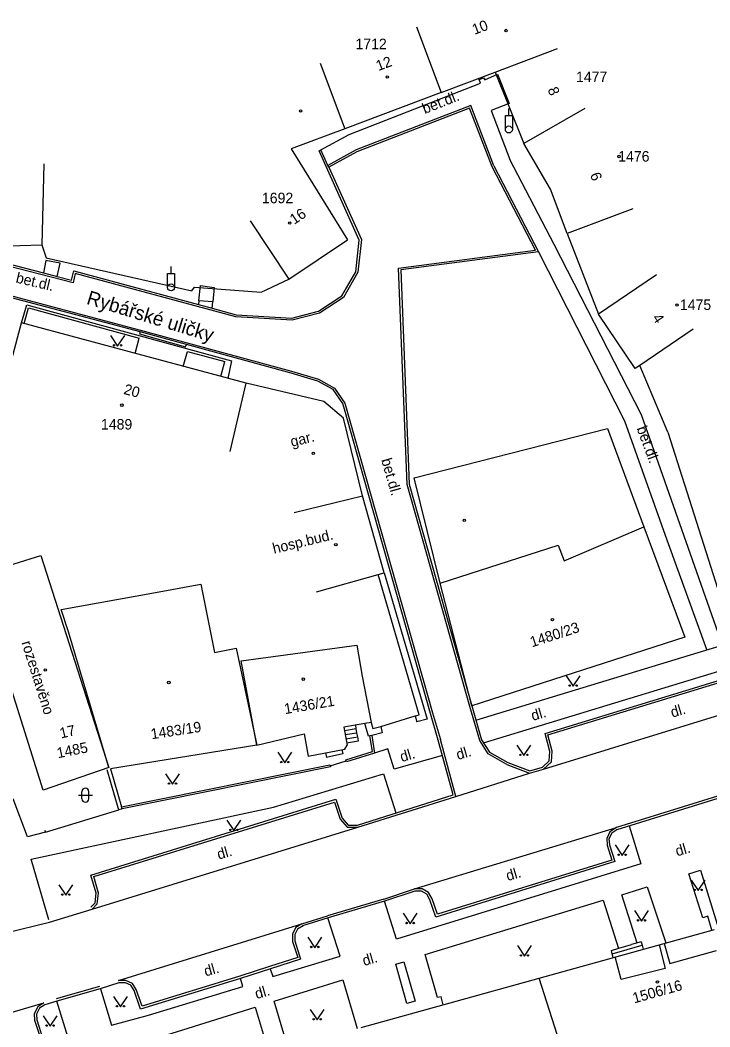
# Model space of a CAD drawing. Extents: x -584400 to -581602, y -1210894 to -1208793.
# Drawn here: x -583149.2 to -583100, y -1209549.2 to -1209477.4 of the extents above; entities that cross this region are included whole.
import ezdxf

# ---------------------------------------------------------------- set-up
doc = ezdxf.new("R2010")
doc.units = 0
for name, color, linetype in [('BUDOVY_MĚŘ', 7, 'Continuous'), ('BUDOVY_NEMĚŘ', 7, 'Continuous'), ('NÁZVY_ULIC_TOK_SMĚR', 7, 'Continuous'), ('POMOC_POPIS', 7, 'Continuous'), ('ROZHRANÍ_PLOCH', 7, 'Continuous'), ('ZN_BUDOV', 7, 'Continuous'), ('ZN_DOPLŇKOVÉ', 7, 'Continuous'), ('ZN_KULTUR', 7, 'Continuous'), ('Č_POPIS_EVID', 7, 'Continuous'), ('Č_POPIS_ORIENT', 7, 'Continuous')]:
    doc.layers.add(name, color=color, linetype=linetype)

msp = doc.modelspace()

# ---------------------------------------------------------------- linework, layer by layer
at = {"layer": 'BUDOVY_MĚŘ'}
for points in [[(-583120.95, -1209477.87), (-583119.19, -1209482.55)], [(-583119.19, -1209482.55), (-583115.34, -1209481.09), (-583110.89, -1209479.4)], [(-583127.81, -1209480.46), (-583126.05, -1209485.14)], [(-583119.19, -1209482.55), (-583126.05, -1209485.14)], [(-583108.95, -1209483.69), (-583113.28, -1209486.2)], [(-583126.05, -1209485.14), (-583129.89, -1209486.58), (-583125.86, -1209493.07)], [(-583105.52, -1209490.85), (-583110.2, -1209492.61), (-583111.39, -1209489.46), (-583113.28, -1209486.2)], [(-583132.82, -1209491.7), (-583130.05, -1209495.86), (-583125.86, -1209493.07)], [(-583103.84, -1209495.56), (-583107.97, -1209498.37)], [(-583105.01, -1209502.02), (-583105.34, -1209502.24), (-583107.97, -1209498.37)], [(-583150.41, -1209503.82), (-583149.11, -1209498.99)], [(-583133.1, -1209503.3), (-583149.11, -1209498.99)], [(-583101.21, -1209499.43), (-583105.01, -1209502.02)], [(-583103.02, -1209506.79), (-583105.01, -1209502.02)], [(-583134.24, -1209508.17), (-583133.1, -1209503.3)], [(-583124.8, -1209511.32), (-583126.15, -1209505.79), (-583127.56, -1209504.6), (-583133.1, -1209503.3)], [(-583119.25, -1209517.57), (-583121.12, -1209510.04), (-583107.32, -1209506.53), (-583104.73, -1209513.53)], [(-583103.02, -1209506.79), (-583099.45, -1209517.98)], [(-583129.66, -1209512.51), (-583124.8, -1209511.32)], [(-583128.07, -1209518.18), (-583123.69, -1209516.95), (-583123.25, -1209516.83), (-583124.8, -1209511.32)], [(-583104.73, -1209513.53), (-583101.81, -1209521.41), (-583117, -1209526.32)], [(-583142.88, -1209530.71), (-583147.57, -1209532.34), (-583152.41, -1209517.03), (-583147.73, -1209515.58), (-583142.88, -1209530.71)], [(-583117, -1209526.32), (-583119.25, -1209517.57)], [(-583124.19, -1209527.51), (-583124.63, -1209527.58), (-583126.12, -1209527.83), (-583125.9, -1209529.12)], [(-583132.34, -1209529.13), (-583128.95, -1209528.31)], [(-583128.95, -1209528.31), (-583128.68, -1209529.91), (-583126.06, -1209529.4), (-583125.9, -1209529.12)], [(-583132.34, -1209529.13), (-583142.76, -1209530.81)], [(-583112.2, -1209545.75), (-583099.7, -1209542.27)], [(-583124.9, -1209549.26), (-583112.2, -1209545.75)]]:
    msp.add_lwpolyline(points, dxfattribs=at)
at = {"layer": 'BUDOVY_NEMĚŘ'}
for points in [[(-583119.25, -1209517.57), (-583110.85, -1209514.85), (-583110.42, -1209515.97), (-583104.73, -1209513.53)], [(-583142.88, -1209530.71), (-583145.77, -1209521.03), (-583146.29, -1209519.44), (-583139.57, -1209518.23), (-583136.32, -1209517.64), (-583135.35, -1209522.51), (-583133.81, -1209522.2), (-583132.34, -1209529.13)], [(-583132.34, -1209529.13), (-583133.45, -1209523.11), (-583125.19, -1209521.99), (-583124.82, -1209524.2), (-583124.19, -1209527.51)], [(-583109.25, -1209554.98), (-583112.2, -1209545.75)]]:
    msp.add_lwpolyline(points, dxfattribs=at)
at = {"layer": 'ROZHRANÍ_PLOCH'}
for points in [[(-583127.78, -1209486.65), (-583125.75, -1209485.54), (-583116.37, -1209481.89), (-583116.48, -1209481.62), (-583116.16, -1209481.5), (-583116.08, -1209481.64), (-583115.17, -1209481.25), (-583114.33, -1209483.34), (-583115.62, -1209483.84), (-583114.28, -1209487.32)], [(-583115.42, -1209487.78), (-583117.08, -1209483.48), (-583125.26, -1209486.65), (-583127.26, -1209487.75)], [(-583114.5, -1209530.49), (-583115.83, -1209529.73), (-583116.44, -1209528.79), (-583117.14, -1209526.37), (-583121.6, -1209510.51), (-583122.23, -1209495.08), (-583112.46, -1209493.81), (-583115.54, -1209487.85), (-583117.16, -1209483.68), (-583125.2, -1209486.78), (-583127.2, -1209487.88)], [(-583135.53, -1209497.93), (-583133.8, -1209498.41), (-583129.83, -1209498.66), (-583127.93, -1209498.16), (-583126.26, -1209497.06), (-583125.27, -1209495.34), (-583125.03, -1209493.09), (-583127.89, -1209486.71), (-583127.78, -1209486.65)], [(-583127.26, -1209487.75), (-583127.78, -1209486.65)], [(-583127.2, -1209487.88), (-583127.26, -1209487.75)], [(-583115.42, -1209487.78), (-583112.24, -1209493.93)], [(-583099.11, -1209521.99), (-583104.91, -1209505.55), (-583111.13, -1209493.39), (-583114.28, -1209487.32)], [(-583127.2, -1209487.88), (-583124.87, -1209493.03), (-583125.13, -1209495.38), (-583126.16, -1209497.17), (-583127.86, -1209498.29), (-583129.81, -1209498.8), (-583133.83, -1209498.56), (-583145.28, -1209495.47), (-583145.44, -1209496.12), (-583151, -1209494.71), (-583158.72, -1209494.67), (-583161.24, -1209494.94)], [(-583112.24, -1209493.93), (-583122.07, -1209495.21), (-583121.46, -1209510.5), (-583117, -1209526.32), (-583116.31, -1209528.75), (-583115.75, -1209529.62), (-583114.43, -1209530.35)], [(-583112.24, -1209493.93), (-583106.1, -1209505.97), (-583103.1, -1209514.46)], [(-583153.15, -1209494.54), (-583150.97, -1209494.55), (-583147.55, -1209495.43)], [(-583146.58, -1209495.67), (-583146.35, -1209494.74), (-583147.38, -1209494.55), (-583147.55, -1209495.43)], [(-583147.55, -1209495.43), (-583146.58, -1209495.67)], [(-583146.58, -1209495.67), (-583145.55, -1209495.94), (-583145.38, -1209495.28), (-583136.49, -1209497.68)], [(-583136.46, -1209497.41), (-583136.34, -1209496.33), (-583135.38, -1209496.47), (-583135.48, -1209497.48)], [(-583160.92, -1209496.89), (-583158.58, -1209496.66), (-583155.01, -1209496.68), (-583151.1, -1209496.72), (-583140.63, -1209499.5), (-583129.85, -1209502.43), (-583127.93, -1209503.01), (-583126.8, -1209503.65), (-583126.06, -1209504.71), (-583119.8, -1209526.82), (-583119.23, -1209528.72)], [(-583140.66, -1209499.64), (-583151.12, -1209496.86), (-583155.02, -1209496.83)], [(-583149.11, -1209498.99), (-583148.75, -1209497.69), (-583134.13, -1209501.7), (-583134.41, -1209502.95)], [(-583136.46, -1209497.41), (-583136.49, -1209497.68)], [(-583136.49, -1209497.68), (-583135.53, -1209497.93)], [(-583135.48, -1209497.48), (-583136.46, -1209497.41)], [(-583135.53, -1209497.93), (-583135.48, -1209497.48)], [(-583148.93, -1209499.04), (-583148.63, -1209497.91), (-583140.72, -1209500.08)], [(-583140.66, -1209499.64), (-583140.7, -1209499.77), (-583137.41, -1209500.7), (-583137.36, -1209500.53)], [(-583137.36, -1209500.53), (-583140.66, -1209499.64)], [(-583141.02, -1209501.17), (-583140.72, -1209500.08)], [(-583119.39, -1209528.76), (-583119.94, -1209526.86), (-583125.01, -1209508.95), (-583126.04, -1209505.32), (-583126.2, -1209504.75), (-583126.9, -1209503.75), (-583127.98, -1209503.14), (-583129.89, -1209502.58), (-583137.36, -1209500.53)], [(-583137.58, -1209502.1), (-583137.29, -1209501.02), (-583134.62, -1209501.75)], [(-583134.91, -1209502.82), (-583134.62, -1209501.75)], [(-583103.1, -1209514.46), (-583100.24, -1209522.33)], [(-583116.71, -1209527.34), (-583100.32, -1209522.35), (-583099.11, -1209521.99)], [(-583116.17, -1209528.96), (-583092.76, -1209521.83), (-583091.94, -1209524.51)], [(-583114.43, -1209530.35), (-583112.87, -1209530.95), (-583111.96, -1209530.69), (-583111.48, -1209530.24), (-583111.44, -1209529.57), (-583111.78, -1209528.28), (-583094.27, -1209522.93), (-583093.87, -1209524.19), (-583093.43, -1209524.71), (-583092.78, -1209524.77)], [(-583114.5, -1209530.49), (-583112.88, -1209531.12), (-583111.88, -1209530.83), (-583111.32, -1209530.31), (-583111.28, -1209529.55), (-583111.59, -1209528.39), (-583094.37, -1209523.13), (-583094.01, -1209524.27), (-583093.51, -1209524.86), (-583092.76, -1209524.93)], [(-583111.88, -1209530.83), (-583092.76, -1209524.93)], [(-583126.08, -1209528.07), (-583125.24, -1209527.93)], [(-583125.24, -1209527.93), (-583125.28, -1209527.69)], [(-583125.19, -1209528.23), (-583125.24, -1209527.93)], [(-583144.18, -1209540.68), (-583143.87, -1209540.38), (-583143.79, -1209539.68), (-583144.17, -1209538.39), (-583126.69, -1209532.98), (-583126.24, -1209534.32), (-583125.82, -1209534.82), (-583125.16, -1209534.82), (-583118.33, -1209532.67), (-583119.39, -1209528.76)], [(-583126.03, -1209528.37), (-583125.19, -1209528.23)], [(-583125.98, -1209528.66), (-583125.14, -1209528.52)], [(-583125.93, -1209528.96), (-583125.09, -1209528.82), (-583125.14, -1209528.52)], [(-583125.14, -1209528.52), (-583125.19, -1209528.23)], [(-583125.13, -1209534.98), (-583118.14, -1209532.78), (-583119.23, -1209528.72)], [(-583126.26, -1209529.44), (-583126.19, -1209529.74), (-583127.37, -1209529.99)], [(-583119.09, -1209529.86), (-583122.55, -1209530.84), (-583122.99, -1209529.37), (-583123.93, -1209529.69)], [(-583127.44, -1209529.67), (-583127.37, -1209529.99)], [(-583147.16, -1209541.58), (-583148.44, -1209537.25), (-583131.15, -1209533.55), (-583123.31, -1209531.16), (-583122.41, -1209533.96)], [(-583118.14, -1209532.78), (-583112.88, -1209531.12)], [(-583098.16, -1209532.36), (-583106.69, -1209534.99)], [(-583098.14, -1209532.52), (-583106.65, -1209535.15)], [(-583147.41, -1209535.33), (-583142.17, -1209533.74)], [(-583144.09, -1209540.82), (-583143.72, -1209540.45), (-583143.63, -1209539.67), (-583143.97, -1209538.5), (-583126.79, -1209533.18), (-583126.38, -1209534.4), (-583125.89, -1209534.98), (-583125.13, -1209534.98)], [(-583144.09, -1209540.82), (-583125.13, -1209534.98)], [(-583105.79, -1209534.88), (-583104.95, -1209537.58), (-583122.38, -1209542.97), (-583123.22, -1209540.26)], [(-583106.65, -1209535.15), (-583107.02, -1209535.41), (-583107.22, -1209535.8), (-583107.19, -1209536.23), (-583106.81, -1209537.43), (-583119.56, -1209541.39), (-583119.99, -1209540.15), (-583120.2, -1209539.76), (-583120.59, -1209539.54), (-583121.06, -1209539.54), (-583123.22, -1209540.26)], [(-583121.09, -1209539.38), (-583106.69, -1209534.99)], [(-583106.69, -1209534.99), (-583107.15, -1209535.3), (-583107.38, -1209535.77), (-583107.35, -1209536.26), (-583107.01, -1209537.32), (-583119.46, -1209541.19), (-583119.84, -1209540.08), (-583120.08, -1209539.64), (-583120.55, -1209539.38), (-583121.09, -1209539.38)], [(-583099.88, -1209542.32), (-583100.17, -1209541.33), (-583100.53, -1209541.44), (-583101.52, -1209538.3), (-583100.68, -1209538.03), (-583099.41, -1209542.19)], [(-583123.27, -1209540.11), (-583121.09, -1209539.38)], [(-583105.21, -1209543.24), (-583106.31, -1209539.79), (-583104.49, -1209539.22), (-583103.16, -1209543.23)], [(-583123.27, -1209540.11), (-583127.3, -1209541.29)], [(-583123.22, -1209540.26), (-583127.25, -1209541.44)], [(-583119.04, -1209547.64), (-583119.19, -1209547.08), (-583119.46, -1209547.13), (-583120.33, -1209544.06), (-583107.63, -1209540.19), (-583106.54, -1209543.62)], [(-583147.11, -1209541.74), (-583144.09, -1209540.82)], [(-583131.38, -1209545.08), (-583131.2, -1209545.63), (-583126.39, -1209544.18), (-583127.26, -1209541.44)], [(-583129.12, -1209541.86), (-583127.3, -1209541.29)], [(-583127.25, -1209541.44), (-583129.07, -1209542.01)], [(-583150.23, -1209542.52), (-583147.11, -1209541.74)], [(-583129.12, -1209541.86), (-583129.56, -1209542.14), (-583129.79, -1209542.58), (-583129.78, -1209543.12), (-583129.42, -1209544.28), (-583131.42, -1209544.92), (-583133.55, -1209545.61), (-583140.52, -1209547.75), (-583140.94, -1209546.56), (-583141.21, -1209546.13), (-583141.68, -1209545.91), (-583142.2, -1209545.92)], [(-583142.2, -1209545.92), (-583129.12, -1209541.86)], [(-583129.03, -1209542), (-583129.44, -1209542.25), (-583129.63, -1209542.62), (-583129.62, -1209543.09), (-583129.22, -1209544.38), (-583131.37, -1209545.07)], [(-583106.98, -1209544), (-583107.05, -1209543.76), (-583106.51, -1209543.61), (-583105.61, -1209543.35)], [(-583106.98, -1209544), (-583104.85, -1209543.4)], [(-583103.63, -1209543.36), (-583103.21, -1209545.05), (-583106.34, -1209545.84), (-583106.77, -1209544.23)], [(-583104.92, -1209543.16), (-583105.61, -1209543.35)], [(-583104.92, -1209543.16), (-583104.85, -1209543.4)], [(-583104.85, -1209543.4), (-583104.77, -1209543.68)], [(-583103.28, -1209543.26), (-583102.88, -1209544.71), (-583099.54, -1209543.77)], [(-583121.63, -1209547.56), (-583122.43, -1209544.74), (-583121.86, -1209544.57), (-583121.05, -1209547.38), (-583121.63, -1209547.56)], [(-583106.91, -1209544.27), (-583106.98, -1209544)], [(-583131.37, -1209545.07), (-583133.5, -1209545.76), (-583140.62, -1209547.95), (-583141.09, -1209546.63), (-583141.32, -1209546.25), (-583141.71, -1209546.07), (-583142.18, -1209546.08), (-583143.5, -1209546.5)], [(-583143.49, -1209546.5), (-583142.7, -1209549.1), (-583140.06, -1209548.39), (-583133.33, -1209546.33), (-583133.51, -1209545.77)], [(-583130.11, -1209550.76), (-583131.09, -1209547.38), (-583126.2, -1209545.87), (-583125.18, -1209549.34)], [(-583143.55, -1209546.35), (-583146.64, -1209547.23)], [(-583143.5, -1209546.5), (-583146.6, -1209547.38)], [(-583146.6, -1209547.38), (-583147.46, -1209547.65), (-583147.84, -1209547.89), (-583148.05, -1209548.32), (-583148.03, -1209548.71), (-583147.61, -1209550), (-583153.74, -1209551.8), (-583154.1, -1209550.52), (-583154.34, -1209550.13), (-583154.7, -1209549.94), (-583155.17, -1209549.93), (-583157.97, -1209550.75)], [(-583157.96, -1209550.75), (-583157.36, -1209552.79), (-583153.74, -1209552.02), (-583145.81, -1209549.94), (-583146.59, -1209547.39)], [(-583147.53, -1209547.5), (-583147.96, -1209547.78), (-583148.21, -1209548.29), (-583148.19, -1209548.74), (-583147.81, -1209549.89), (-583153.63, -1209551.6), (-583153.95, -1209550.46), (-583154.23, -1209550.01), (-583154.66, -1209549.78), (-583155.19, -1209549.77)], [(-583154.86, -1209549.67), (-583147.53, -1209547.5)], [(-583141.25, -1209553.81), (-583142.21, -1209550.71), (-583139.58, -1209550.04), (-583132.45, -1209547.82), (-583131.45, -1209551.14)]]:
    msp.add_lwpolyline(points, dxfattribs=at)
at = {"layer": 'ZN_BUDOV'}
for centre in [(-583114.56, -1209478.13), (-583123.03, -1209481.44), (-583129.21, -1209483.87), (-583106.5, -1209487.12), (-583129.99, -1209491.87), (-583102.36, -1209497.72), (-583141.96, -1209504.86), (-583128.31, -1209508.29), (-583117.54, -1209513.08), (-583126.7, -1209514.81), (-583111.25, -1209520.17), (-583147.42, -1209523.75), (-583129.02, -1209524.41), (-583138.61, -1209524.65), (-583103.76, -1209546.02)]:
    msp.add_circle(centre, 0.0875, dxfattribs=at)
at = {"layer": 'ZN_DOPLŇKOVÉ'}
for p, q in [((-583114.36, -1209484.19), (-583114.36, -1209483.69)), ((-583138.45, -1209495.46), (-583138.45, -1209494.96))]:
    msp.add_line(p, q, dxfattribs=at)
for points in [[(-583115.34, -1209481.09), (-583113.28, -1209486.2)], [(-583114.61, -1209485.19), (-583114.61, -1209484.19), (-583114.11, -1209484.19), (-583114.11, -1209485.19)], [(-583154.52, -1209486.65), (-583153.94, -1209493.62), (-583147.66, -1209493.43)], [(-583147.53, -1209487.64), (-583147.66, -1209493.43), (-583147.35, -1209494.35), (-583136.96, -1209496.7), (-583136.79, -1209496.43), (-583132.02, -1209496.8), (-583130.05, -1209495.86)], [(-583110.2, -1209492.61), (-583107.97, -1209498.37)], [(-583138.7, -1209496.46), (-583138.7, -1209495.46), (-583138.2, -1209495.46), (-583138.2, -1209496.46)], [(-583121.04, -1209527.03), (-583120.75, -1209526.95), (-583123.69, -1209516.95)], [(-583123.25, -1209516.83), (-583120.19, -1209527.26), (-583120.92, -1209527.46)], [(-583123.5, -1209527.79), (-583121.04, -1209527.03)], [(-583121.04, -1209527.03), (-583120.92, -1209527.46)], [(-583124.28, -1209528.46), (-583124.37, -1209528.48), (-583124.63, -1209527.58)], [(-583124.19, -1209527.51), (-583124.06, -1209527.94), (-583123.5, -1209527.79)], [(-583123.5, -1209527.79), (-583123.39, -1209528.23), (-583124.13, -1209528.42)], [(-583124.13, -1209528.42), (-583123.93, -1209529.69), (-583125.94, -1209530.3), (-583125.99, -1209530.16)], [(-583125.99, -1209530.16), (-583124.09, -1209529.58), (-583124.28, -1209528.46)], [(-583124.13, -1209528.42), (-583124.28, -1209528.46)], [(-583142.22, -1209533.6), (-583143.01, -1209530.89)], [(-583142.76, -1209530.81), (-583141.98, -1209533.52)], [(-583127.12, -1209530.52), (-583127.08, -1209530.67), (-583141.94, -1209533.67), (-583142.17, -1209533.74), (-583142.22, -1209533.6)], [(-583141.94, -1209533.67), (-583141.98, -1209533.52), (-583127.12, -1209530.52)], [(-583127.1, -1209530.6), (-583125.97, -1209530.23)], [(-583147.45, -1209535.18), (-583147.41, -1209535.33), (-583148.69, -1209535.67), (-583149.71, -1209532.96)]]:
    msp.add_lwpolyline(points, dxfattribs=at)
for centre, radius in [((-583114.36, -1209485.19), 0.25), ((-583114.36, -1209485.19), 0.005), ((-583138.45, -1209496.46), 0.25), ((-583138.45, -1209496.46), 0.005)]:
    msp.add_circle(centre, radius, dxfattribs=at)
at = {"layer": 'ZN_KULTUR'}
for p, q in [((-583145.06, -1209532.69), (-583144.06, -1209532.69)), ((-583144.81, -1209532.94), (-583144.81, -1209532.44)), ((-583144.31, -1209532.94), (-583144.31, -1209532.44))]:
    msp.add_line(p, q, dxfattribs=at)
for points in [[(-583142.76, -1209499.89), (-583142.26, -1209500.64), (-583141.76, -1209499.89)], [(-583110.28, -1209524.17), (-583109.78, -1209524.92), (-583109.28, -1209524.17)], [(-583113.79, -1209529.11), (-583113.29, -1209529.86), (-583112.79, -1209529.11)], [(-583130.84, -1209529.63), (-583130.34, -1209530.38), (-583129.84, -1209529.63)], [(-583138.85, -1209531.16), (-583138.35, -1209531.91), (-583137.85, -1209531.16)], [(-583134.47, -1209534.47), (-583133.97, -1209535.22), (-583133.47, -1209534.47)], [(-583106.78, -1209536.24), (-583106.28, -1209536.99), (-583105.78, -1209536.24)], [(-583101.36, -1209538.75), (-583100.86, -1209539.5), (-583100.36, -1209538.75)], [(-583146.46, -1209539.08), (-583145.96, -1209539.83), (-583145.46, -1209539.08)], [(-583105.39, -1209540.92), (-583104.89, -1209541.67), (-583104.39, -1209540.92)], [(-583121.9, -1209541.11), (-583121.4, -1209541.86), (-583120.9, -1209541.11)], [(-583128.7, -1209542.82), (-583128.2, -1209543.57), (-583127.7, -1209542.82)], [(-583113.75, -1209543.42), (-583113.25, -1209544.17), (-583112.75, -1209543.42)], [(-583142.56, -1209547.05), (-583142.06, -1209547.8), (-583141.56, -1209547.05)], [(-583128.52, -1209547.98), (-583128.02, -1209548.73), (-583127.52, -1209547.98)], [(-583147.58, -1209548.43), (-583147.08, -1209549.18), (-583146.58, -1209548.43)]]:
    msp.add_lwpolyline(points, dxfattribs=at)
for centre in [(-583142.51, -1209500.59), (-583142.01, -1209500.59), (-583110.03, -1209524.87), (-583109.53, -1209524.87), (-583113.54, -1209529.81), (-583113.04, -1209529.81), (-583130.59, -1209530.33), (-583130.09, -1209530.33), (-583138.6, -1209531.86), (-583138.1, -1209531.86), (-583134.22, -1209535.17), (-583133.72, -1209535.17), (-583106.53, -1209536.94), (-583106.03, -1209536.94), (-583101.11, -1209539.45), (-583100.61, -1209539.45), (-583146.21, -1209539.78), (-583145.71, -1209539.78), (-583105.14, -1209541.62), (-583104.64, -1209541.62), (-583121.65, -1209541.81), (-583121.15, -1209541.81), (-583128.45, -1209543.52), (-583127.95, -1209543.52), (-583113.5, -1209544.12), (-583113, -1209544.12), (-583142.31, -1209547.75), (-583141.81, -1209547.75), (-583128.27, -1209548.68), (-583127.77, -1209548.68), (-583147.33, -1209549.13), (-583146.83, -1209549.13)]:
    msp.add_circle(centre, 0.05, dxfattribs=at)
for centre, start, end in [((-583144.56, -1209532.44), 0, 179.99999), ((-583144.56, -1209532.94), 179.99999, 359.99999)]:
    msp.add_arc(centre, 0.25, start, end, dxfattribs=at)

# ---------------------------------------------------------------- texts
at = {"layer": 'NÁZVY_ULIC_TOK_SMĚR'}
msp.add_text('Rybářské uličky', height=1, rotation=342.96606, dxfattribs=at).set_placement((-583144.54, -1209497.62))
at = {"layer": 'POMOC_POPIS'}
for s, rotation, p in [('bet.dl.', 21.58756, (-583120.36, -1209484.09)), ('bet.dl.', 346.70805, (-583149.57, -1209496.1)), ('bet.dl.', 290.338, (-583105.26, -1209506.51)), ('gar.', 13.68607, (-583129.84, -1209507.84)), ('bet.dl.', 286.0615, (-583123.47, -1209508.76)), ('hosp.bud.', 13.68607, (-583131.11, -1209515.47)), ('rozestavěno', 287.55422, (-583149.13, -1209521.8)), ('dl.', 16.17368, (-583112.65, -1209527.39)), ('dl.', 16.17368, (-583102.7, -1209527.16)), ('dl.', 16.17368, (-583122, -1209530.33)), ('dl.', 16.17368, (-583117.99, -1209530.18)), ('dl.', 16.17368, (-583135.05, -1209537.29)), ('dl.', 16.17368, (-583102.36, -1209537.06)), ('dl.', 16.17368, (-583114.44, -1209538.82)), ('dl.', 16.17368, (-583124.68, -1209544.88)), ('dl.', 16.17368, (-583135.98, -1209545.63)), ('dl.', 16.17368, (-583132.35, -1209547.24))]:
    msp.add_text(s, height=0.75, rotation=rotation, dxfattribs=at).set_placement(p)
at = {"layer": 'Č_POPIS_EVID'}
for s, rotation, p in [('10', 20.76227, (-583116.81, -1209478.44)), ('12', 20.66493, (-583123.67, -1209481.03)), ('8', 291.91145, (-583111.61, -1209482.33)), ('6', 290.69547, (-583108.58, -1209488.41)), ('16', 33.64276, (-583129.67, -1209492)), ('4', 304.19951, (-583104.16, -1209498.64)), ('20', 344.93675, (-583141.88, -1209504.05))]:
    msp.add_text(s, height=0.75, rotation=rotation, dxfattribs=at).set_placement(p)
for s, p in [('1712', (-583125.3, -1209479.46)), ('1477', (-583109.57, -1209481.81)), ('1476', (-583106.56, -1209487.48)), ('1692', (-583131.97, -1209490.45)), ('1475', (-583102.16, -1209498.07)), ('1489', (-583143.45, -1209506.6))]:
    msp.add_text(s, height=0.75, dxfattribs=at).set_placement(p)
at = {"layer": 'Č_POPIS_ORIENT'}
for s, rotation, p in [('1480/23', 17.91284, (-583112.71, -1209522.14)), ('1436/21', 9.62638, (-583130.32, -1209526.91)), ('17', 13.41002, (-583146.3, -1209528.65)), ('1483/19', 8.52802, (-583139.84, -1209528.7)), ('1485', 11.37, (-583146.52, -1209530.06)), ('1506/16', 15.61001, (-583105.42, -1209547.55))]:
    msp.add_text(s, height=0.75, rotation=rotation, dxfattribs=at).set_placement(p)

doc.saveas('drawing.dxf')
